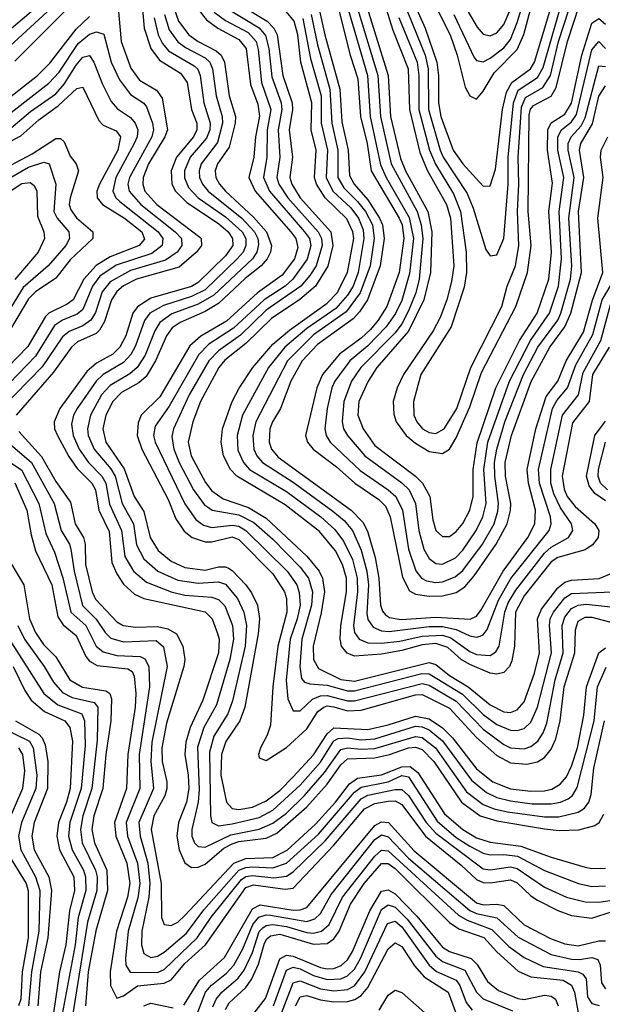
# Model space of a CAD drawing. Header units: inches. Extents: x 501365 to 657855, y 482276 to 547543.
# Tile 424 of 656: x 564884 to 566601, y 523135 to 526035. Entities that reach past the tile are written whole.
import ezdxf

# ---------------------------------------------------------------- set-up
doc = ezdxf.new("R2010")
doc.units = ezdxf.units.IN
doc.header["$MEASUREMENT"] = 0
doc.layers.add('A5562', color=7, linetype='Continuous')

msp = doc.modelspace()

# ---------------------------------------------------------------- linework, layer by layer
at = {"layer": 'A5562', "color": 5}
for points, elevation in [([(565983.4, 526223.4), (566079, 526010), (566112.7, 525910), (566117.7, 525870), (566118.2, 525790), (566124.9, 525750), (566161.2, 525650), (566189.3, 525610), (566250, 525544.6), (566270, 525545.7), (566286, 525594), (566307, 525770), (566318.8, 525821.2), (566334.2, 525850), (566389, 525890), (566400.5, 525910), (566460.9, 526110)], 3380), ([(565978.1, 526178.1), (566079.1, 525930), (566087.3, 525890), (566088.7, 525770), (566122.8, 525650), (566131.5, 525630), (566202.5, 525522.5), (566220, 525480), (566257.6, 525357.6), (566270, 525339.3), (566290, 525342.5), (566310.7, 525390), (566322.8, 525550), (566323.3, 525630), (566338.5, 525790), (566353.2, 525826.8), (566410, 525864.9), (566426.3, 525893.7), (566493.7, 526130)], 3360), ([(565860.8, 526130), (565939.4, 525870), (565946.7, 525750), (565978.5, 525610), (566055.3, 525470), (566067, 525430), (566071.7, 525390), (566060.9, 525270), (566051.2, 525230), (566030, 525176.7), (566010, 525139.1), (565990, 525112.8), (565888.8, 525010), (565861.8, 524970), (565839.3, 524910), (565833.8, 524850), (565838.3, 524830), (565849.4, 524810), (565900.6, 524750), (566010, 524670.8), (566031.1, 524650), (566050.3, 524610), (566059.7, 524530), (566075.1, 524475.1), (566090, 524447.9), (566110, 524433.1), (566130, 524430.7), (566168.5, 524450), (566190, 524472.1), (566228.5, 524530), (566248.7, 524570), (566258.2, 524610), (566251.8, 524710), (566263.5, 524790), (566327, 524970), (566389.2, 525090), (566445.5, 525170), (566471.2, 525250), (566480.9, 525330), (566473.4, 525470), (566487, 525570), (566469.8, 525650), (566469.8, 525690), (566480.6, 525710), (566510, 525734), (566524.8, 525755.2), (566570, 525945.6), (566590, 525970.5), (566610, 525949.4)], 3260), ([(565888.8, 526130), (565970, 525870.1), (565976.7, 525750), (566006, 525626), (566020.3, 525590), (566086.2, 525470), (566098.1, 525410), (566094.6, 525290), (566074.7, 525210), (566030, 525117.6), (565936.3, 525010), (565910.3, 524970), (565883.5, 524910), (565880.4, 524870), (565895.7, 524830), (565930, 524780.4), (566050.3, 524690.3), (566070.6, 524670), (566092.9, 524630), (566101.2, 524561.2), (566110, 524530.2), (566130, 524512.2), (566150, 524512.5), (566170, 524526.9), (566190, 524551.1), (566210.7, 524590), (566220.3, 524630), (566220.3, 524710), (566232, 524788), (566287, 524950), (566356.7, 525090), (566409.2, 525170), (566443.3, 525270), (566450.7, 525350), (566443.1, 525470), (566453.6, 525553.6), (566439.3, 525650), (566439.7, 525710), (566449.5, 525730.5), (566490, 525756.5), (566510, 525789), (566540.2, 525930), (566570, 526024.7), (566590, 526038.6), (566610, 526021.5)], 3280), ([(565943.8, 526130), (565983.8, 526003.7), (566028.5, 525890), (566032.3, 525770), (566063.3, 525643.3), (566085.1, 525590), (566141.5, 525490), (566153.3, 525450), (566162.8, 525310), (566156.7, 525263.3), (566142.5, 525210), (566122.5, 525157.5), (566101.8, 525118.2), (566014.4, 524990), (565995.8, 524950), (565984.5, 524910), (565986.7, 524873.3), (565993.7, 524850), (566022.6, 524810), (566050, 524787.2), (566090, 524763.1), (566130, 524756.5), (566150, 524770.1), (566170, 524803.6), (566210, 524894.3), (566244.9, 524995.1), (566346.3, 525190), (566380.6, 525290), (566390.6, 525369.4), (566382.3, 525470), (566385.4, 525754.6), (566389.2, 525770.9), (566398.2, 525781.8), (566450, 525809.6), (566465, 525835), (566498.3, 525970), (566550, 526130.6)], 3320), ([(566081.9, 526130), (566152, 525990), (566172.8, 525930), (566196.2, 525836.2), (566210, 525810.1), (566230, 525800.9), (566250, 525824.2), (566281.8, 525878.2), (566350, 525946.7), (566369.2, 525990.8), (566412, 526150)], 3420), ([(564830, 525933.7), (565025.5, 526114.5)], 2940), ([(565242, 526110), (565251.1, 526010), (565270.3, 525950.3), (565295.5, 525915.5), (565357.4, 525877.4), (565377.6, 525850), (565390.4, 525770.4), (565405.7, 525730), (565406, 525710), (565396.5, 525690), (565345.7, 525630), (565330.4, 525590), (565332.4, 525550), (565343.2, 525530), (565376, 525496), (565470, 525434.2), (565498.6, 525410), (565511.4, 525390), (565511.8, 525370), (565490, 525338.7), (565410, 525260.3), (565390, 525249.2), (565270, 525214.1), (565230.9, 525189.1), (565217.7, 525170), (565196.6, 525103.4), (565179.2, 525070), (565158.6, 525050), (565110, 525023.4), (565081.7, 524998.3), (565002.4, 524890), (564985.1, 524850), (564986.9, 524830), (564995, 524810), (565028.4, 524748.4), (565053.2, 524713.2), (565096.6, 524670), (565107.1, 524650), (565116.6, 524590), (565147.6, 524527.6), (565155.7, 524435.7), (565170, 524402.5), (565190, 524372), (565222.4, 524342.4), (565250, 524330.3), (565430.6, 524290.6), (565451.3, 524270), (565467, 524227), (565471.4, 524210), (565470, 524169.9), (565423.9, 524030), (565386.3, 523950), (565373.6, 523906.4), (565370.9, 523870), (565380.8, 523810), (565382.2, 523770), (565375.1, 523730), (565351.9, 523670), (565346.8, 523630), (565353.3, 523590), (565370, 523551.5), (565390, 523537.2), (565410, 523538.2), (565430, 523547.5), (565485.9, 523594.1), (565510, 523607.6), (565530, 523614), (565610, 523624.1), (565641.3, 523638.7), (565730, 523715.9), (565790, 523782.7), (565830, 523840), (565850, 523857.2), (565930, 523860.2), (565973.5, 523870), (566030, 523890), (566050, 523891.8), (566070, 523884.9), (566104.6, 523850), (566186, 523730), (566241, 523690), (566290, 523674.6), (566430, 523651.5), (566473.1, 523646.9), (566531.8, 523648.2), (566578.9, 523661.1), (566591.1, 523670), (566605, 523695)], 2920), ([(565839.3, 526110), (565909, 525870), (565916.7, 525750), (565947.2, 525607.2), (565963.4, 525570), (566031.9, 525451.9), (566044.4, 525390), (566032.9, 525287.1), (566010, 525207.9), (565991, 525169), (565963.5, 525130), (565910, 525073.7), (565857, 525030), (565812.5, 524970), (565803.2, 524950), (565790.3, 524890), (565783.5, 524830), (565786.7, 524810), (565799, 524790), (565887.4, 524707.4), (565970, 524650.3), (565992.2, 524630), (566011.7, 524590), (566030, 524475.6), (566051.2, 524411.2), (566067.9, 524390), (566082.4, 524382.4), (566110, 524377.1), (566130, 524378.9), (566166.7, 524393.3), (566190, 524412.8), (566247.8, 524490), (566281.6, 524550), (566293.2, 524586.8), (566295.2, 524610), (566283.7, 524690), (566282.7, 524730), (566289.6, 524770), (566313.8, 524850), (566368.2, 524990), (566411, 525070), (566469.8, 525150), (566478.9, 525170), (566506.7, 525270), (566510.5, 525309.5), (566501.9, 525450), (566517.4, 525570), (566500.5, 525650), (566500.2, 525670), (566508.5, 525690), (566537.9, 525722.1), (566550, 525745.9), (566590, 525898.6), (566610, 525897.3)], 3240), ([(566000.7, 526040.7), (566054.8, 525910), (566059.7, 525870), (566060.4, 525770), (566091.3, 525650), (566108.9, 525608.9), (566162.1, 525522.1), (566182.8, 525470), (566199.8, 525350), (566200, 525290), (566193.4, 525246.6), (566155.1, 525130), (566066.1, 524990), (566044.4, 524910), (566045.1, 524870), (566054.1, 524850), (566071.2, 524830), (566090, 524818.5), (566110, 524815.6), (566134.4, 524830), (566171.8, 524890), (566212.9, 525010), (566304.8, 525190), (566320.5, 525250), (566344.5, 525310), (566355.1, 525370), (566350.9, 525470), (566354.9, 525550), (566352.3, 525630), (566362.7, 525777.3), (566374.7, 525805.3), (566425.3, 525834.7), (566447.9, 525870), (566471.7, 525970), (566516.7, 526110)], 3340), ([(566163.6, 526050), (566223.5, 525923.5), (566230, 525914.6), (566250, 525910.5), (566270, 525921.1), (566310, 525951.7), (566330, 525976.5), (566350, 526026.1), (566374.9, 526110)], 3440), ([(564833.2, 525986.8), (564930, 526069.4)], 2960), ([(564870, 525912.1), (565048.5, 526091.5)], 2920), ([(565173.7, 526070), (565183.2, 525970), (565211.5, 525891.5), (565237, 525857), (565287.3, 525827.3), (565303.4, 525803.4), (565319.7, 525710), (565312, 525690), (565263.4, 525610), (565248, 525570), (565246.6, 525550), (565253, 525530), (565287.7, 525490), (565414.6, 525394.6), (565419.1, 525390), (565419.6, 525370), (565405.1, 525350), (565353.8, 525306.2), (565228, 525270), (565190, 525250.9), (565170, 525233.7), (565154.4, 525210), (565134, 525146), (565119.4, 525120.6), (565108.8, 525110), (565054.2, 525085.8), (565036.3, 525070), (564983.8, 524996.2), (564873.7, 524870)], 2880), ([(565338.2, 526070), (565351.8, 526030), (565381.9, 525990), (565410, 525970), (565462.9, 525942.9), (565477.3, 525930), (565487.8, 525910), (565501, 525810), (565519.6, 525750), (565518.5, 525730), (565500.8, 525659.2), (565467, 525610), (565460.2, 525590), (565462.1, 525570), (565472.3, 525550), (565490.8, 525530), (565573.2, 525453.2), (565610.9, 525410), (565626, 525370), (565623.2, 525350), (565613.3, 525330), (565595.8, 525310), (565547.9, 525272.1), (565470, 525199.2), (565430, 525175), (565356.8, 525143.2), (565333.2, 525126.8), (565316.3, 525103.7), (565284.5, 525030), (565256.3, 524983.7), (565235.2, 524964.8), (565183.7, 524936.3), (565157.9, 524910), (565137.3, 524870), (565128.9, 524830), (565137.5, 524790), (565191.6, 524711.6), (565220.7, 524630), (565250, 524586.6), (565268.4, 524510), (565291.5, 524471.5), (565330, 524439.4), (565370, 524421.4), (565430, 524413.5), (565470, 524422.9), (565490, 524423.3), (565498.8, 524418.8), (565510, 524412.5), (565549.9, 524369.9), (565566.9, 524346.9), (565584.6, 524310), (565590.4, 524270.4), (565586.1, 524226.1), (565547.1, 524010), (565532.1, 523970), (565491.4, 523908.6), (565478.6, 523870), (565476.1, 523810), (565493, 523730), (565510, 523711.6), (565530, 523708.5), (565570, 523715.1), (565610, 523734), (565650, 523764.8), (565690, 523804.2), (565750.1, 523869.9), (565790, 523931.7), (565810, 523948.8), (565910, 523944.2), (565970, 523957.6), (566050, 523983.2), (566090, 523975.3), (566130, 523948.9), (566159.1, 523919.1), (566230, 523828), (566278.1, 523790), (566330, 523769.3), (566390, 523762), (566430, 523763.2), (566452, 523768), (566476.9, 523783.1), (566495.1, 523804.9), (566510, 523836.4), (566527.2, 523890), (566546.7, 523986.7), (566553.7, 524070), (566590.6, 524169.4), (566610, 524184.4)], 2980), ([(565407.9, 526067.9), (565434, 526034), (565467.6, 526010), (565530, 525976.6), (565551.6, 525950), (565564.3, 525844.3), (565585.6, 525785.6), (565590.4, 525750.4), (565578.7, 525690), (565574, 525630), (565559, 525570), (565577.8, 525530), (565683.3, 525410), (565697.1, 525390), (565703.4, 525363.4), (565693.9, 525330), (565657.7, 525282.3), (565584.2, 525230), (565493.3, 525146.7), (565417.6, 525102.4), (565385.5, 525074.5), (565296.6, 524923.4), (565241.6, 524870), (565232.6, 524847.4), (565230.3, 524810), (565243.7, 524770), (565321.1, 524621.1), (565344.3, 524564.3), (565368.5, 524528.5), (565392.1, 524510), (565430, 524497), (565450, 524496.7), (565510, 524511.1), (565530, 524503.8), (565630, 524402.5), (565664.3, 524350), (565669.8, 524329.8), (565670.8, 524290), (565644.2, 524190), (565630, 524070), (565622.7, 523957.3), (565613.1, 523926.9), (565593.1, 523890), (565587.5, 523870), (565590, 523860.4), (565610, 523853.2), (565670, 523890.9), (565730, 523946.1), (565762.7, 523997.3), (565779.6, 524010), (565790, 524013.3), (565809.6, 524010.4), (565850, 523999.5), (565890, 524000.8), (566050, 524046.3), (566070, 524047.6), (566150, 524006.8), (566230, 523920.6), (566290, 523867.2), (566330, 523845.8), (566378.4, 523841.6), (566410, 523848.8), (566430, 523861.8), (566450, 523886.5), (566463.6, 523916.4), (566476.6, 523970), (566488.7, 524070), (566519.9, 524170), (566521.9, 524238.1), (566530, 524262.9), (566550, 524275.3), (566570, 524275.3), (566670, 524248.8)], 3020), ([(565490, 526071), (565590, 526010.9), (565608.5, 525988.5), (565618.4, 525950), (565626.8, 525866.8), (565654.6, 525790), (565656.7, 525770), (565645.4, 525710), (565650.8, 525630), (565642, 525570), (565647.7, 525550), (565673.6, 525510), (565763.4, 525410), (565773.6, 525390), (565775.3, 525370), (565757.5, 525310), (565739.2, 525280.8), (565712.2, 525250), (565610, 525178.7), (565534.5, 525105.5), (565470, 525059.2), (565441.5, 525030), (565383.2, 524930), (565337.4, 524830), (565332.6, 524807.4), (565337.8, 524770), (565353.9, 524730), (565396.2, 524650), (565427, 524607), (565450.9, 524590), (565530, 524575.9), (565573.7, 524553.7), (565630, 524504.2), (565710, 524422.6), (565735.1, 524390), (565746.6, 524350), (565744.2, 524310), (565715.2, 524210), (565709.5, 524130), (565714.4, 524094.4), (565723.4, 524083.4), (565738.4, 524078.4), (565790, 524075), (565850, 524058.2), (565870, 524057.7), (566069.3, 524109.3), (566090, 524108.5), (566188.6, 524048.6), (566250, 523988.3), (566290, 523959), (566330, 523942.3), (566350, 523941), (566370, 523947.1), (566390, 523965.8), (566410, 524010.1), (566450.8, 524170), (566445.5, 524250), (566447.5, 524270), (566456.4, 524290), (566490, 524331.8), (566510, 524344.4), (566630.8, 524349.2)], 3060), ([(565536.2, 526076.2), (565612.9, 526030), (565633, 526010), (565642.4, 525990), (565659, 525870), (565686.9, 525790), (565688, 525770), (565678, 525710), (565687.9, 525630), (565679.9, 525570), (565685.4, 525550), (565710, 525510), (565801, 525410), (565806.3, 525370), (565791.6, 525308.4), (565755.4, 525250), (565709.8, 525210.2), (565625.6, 525154.4), (565550, 525080.5), (565488.5, 525031.5), (565471, 525010), (565417.1, 524910), (565393.6, 524850), (565380.5, 524790), (565389.4, 524750), (565431.2, 524671.2), (565450, 524646.6), (565483.9, 524623.9), (565557.8, 524597.8), (565610, 524566.6), (565730, 524454.9), (565766.3, 524410), (565776.5, 524390), (565782.2, 524350), (565772.3, 524287.7), (565749, 524190), (565749.9, 524149.9), (565764.1, 524124.1), (565830, 524091.8), (565870, 524086.3), (566090, 524141.1), (566110, 524135.1), (566150, 524103), (566205.7, 524070), (566270, 524016.9), (566310, 523996.5), (566330, 523994.2), (566350, 524001.8), (566370, 524025.1), (566401.2, 524110), (566415.1, 524170), (566409.4, 524270), (566421.2, 524298.8), (566470, 524361.3), (566490, 524378.2), (566510, 524384), (566591.3, 524388.7), (566633.5, 524406.5)], 3080), ([(565765.1, 526070), (565782.7, 525990), (565827.1, 525830), (565833.6, 525733.6), (565851.8, 525650), (565855.4, 525575.4), (565869.3, 525550), (565910, 525503.8), (565944.4, 525450), (565952.8, 525430), (565957.6, 525390), (565946.5, 525310), (565908.9, 525210), (565885.6, 525174.4), (565866.2, 525153.9), (565761.7, 525078.3), (565716, 525030), (565683, 524970), (565652.7, 524890), (565628.5, 524850), (565620.8, 524830), (565618.9, 524790), (565626.2, 524770), (565645.9, 524745.9), (565860.2, 524590), (565895.2, 524555.2), (565908.5, 524528.5), (565931, 524451), (565942.6, 524390), (565947.1, 524310), (565952.7, 524292.7), (565961.9, 524281.9), (565974, 524274), (566008.2, 524268.2), (566110, 524274.9), (566211.2, 524268.8), (566230, 524278), (566243.6, 524296.4), (566308.5, 524410), (566381.1, 524510), (566402, 524550), (566404.1, 524590), (566382.8, 524670), (566378.8, 524710), (566405.1, 524830), (566434.9, 524925.1), (566469.5, 524970.5), (566494, 525030), (566545.3, 525114.7), (566571.6, 525208.4), (566602.3, 525290), (566587.6, 525450), (566603.5, 525570), (566595.2, 525630), (566597.7, 525650), (566616.7, 525690)], 3180), ([(565817.5, 526090), (565858.1, 525930), (565880.5, 525860.5), (565887.8, 525750), (565907.4, 525670), (565919.4, 525590), (566002.4, 525450), (566010.6, 525430), (566016.1, 525390), (566002, 525290), (565965.3, 525190), (565940.6, 525150), (565917.4, 525122.6), (565890, 525096.5), (565826.6, 525050), (565776, 524990), (565759.6, 524950), (565725.6, 524810), (565732, 524790), (565749.1, 524770), (565817.7, 524717.7), (565871.3, 524670), (565941.7, 524621.7), (565961.4, 524601.4), (565975.8, 524570), (566012.3, 524392.3), (566032.6, 524352.6), (566050, 524342.4), (566090, 524336.3), (566130, 524337.7), (566170, 524347.2), (566196, 524364), (566223.3, 524396.7), (566288.2, 524490), (566320.5, 524550), (566330.6, 524589.4), (566331, 524610), (566315.5, 524690), (566314.8, 524730), (566332.7, 524810), (566390.9, 524969.1), (566445.7, 525070), (566490.4, 525130), (566508, 525170), (566539.6, 525290), (566530.8, 525470), (566546.5, 525570), (566533.3, 525650), (566537.6, 525670), (566571.9, 525728.1), (566590.3, 525809.7), (566610, 525840.1)], 3220), ([(566198.3, 526070), (566232.3, 526012.3), (566250, 525992.5), (566270, 525987.3), (566290, 525996.1), (566310, 526020.5), (566330, 526065.7)], 3460), ([(564797.9, 525762.1), (564936.7, 525870), (564972.9, 525907.1), (565050, 526007), (565090, 526043.9)], 2880), ([(565280, 526040), (565292.2, 525990), (565304.7, 525964.7), (565322.7, 525942.7), (565398.4, 525898.4), (565408.5, 525888.5), (565415.8, 525870), (565426.6, 525790), (565445, 525730), (565444, 525710), (565434.4, 525685.6), (565386.3, 525630), (565369.6, 525590), (565369.2, 525569.2), (565380.9, 525540.9), (565409.3, 525510), (565490, 525454.1), (565539.9, 525410), (565550, 525390), (565550.7, 525369.3), (565542.2, 525350), (565525, 525330), (565430, 525238.6), (565390, 525219.3), (565307.3, 525192.7), (565267.8, 525170), (565251.3, 525148.7), (565225.6, 525074.4), (565211.6, 525048.4), (565190, 525025.2), (565130.3, 524989.7), (565108.8, 524970), (565053.5, 524890), (565042.8, 524870), (565036.3, 524843.7), (565041.1, 524810), (565058.8, 524770), (565086.7, 524730), (565126.4, 524690), (565137.9, 524670), (565148.2, 524608.2), (565184.1, 524530), (565194, 524454), (565219.5, 524410), (565257.6, 524377.6), (565330, 524349.7), (565370, 524339.5), (565450, 524334.3), (565470, 524327.4), (565487.9, 524307.9), (565510.6, 524250.5), (565514.2, 524210), (565503.2, 524150), (565463.6, 524016.4), (565426.4, 523950), (565408.2, 523891.8), (565412.9, 523767.1), (565409.3, 523730), (565391.6, 523650), (565391, 523630), (565398.6, 523610), (565410, 523599.1), (565430, 523597.9), (565506, 523634), (565590, 523650.7), (565630, 523667.7), (565670, 523698.1), (565723, 523750), (565782.2, 523817.8), (565830, 523884.7), (565850, 523890.5), (565890, 523886), (565930, 523887.8), (566050, 523923.7), (566070, 523920.1), (566109.4, 523890), (566200.8, 523760.8), (566250, 523723.2), (566282.2, 523710), (566321.7, 523701.7), (566430, 523687), (566472.9, 523687.1), (566530, 523700.8), (566547.8, 523712.2), (566561, 523730), (566567.5, 523752.5), (566575.9, 523830), (566607, 523970)], 2940), ([(565310.4, 526050.4), (565324.8, 526004.8), (565349.4, 525969.4), (565372.4, 525952.4), (565430, 525922.8), (565443.8, 525910), (565452.5, 525890), (565462.7, 525810), (565480.8, 525750), (565481.8, 525730), (565466.9, 525673.1), (565418.7, 525610), (565412.8, 525590), (565413.8, 525570), (565422.6, 525550), (565439.5, 525530), (565538.5, 525450), (565576.2, 525410), (565585.8, 525390), (565587.6, 525372.4), (565582.4, 525350), (565569.6, 525330), (565456.4, 525223.6), (565410, 525196.9), (565332, 525168), (565297, 525143), (565281.7, 525118.3), (565253.5, 525046.5), (565230, 525010), (565208.2, 524991.8), (565150, 524957.6), (565124.5, 524930), (565092.1, 524870), (565083.2, 524830), (565085.8, 524810), (565103.3, 524770), (565152.1, 524712.1), (565165.4, 524690), (565186.2, 524610), (565219.4, 524550), (565228, 524488), (565250, 524446.4), (565290.7, 524410.7), (565350, 524383.9), (565410, 524374.9), (565470, 524379.3), (565490, 524372.3), (565525.9, 524330), (565544.4, 524290), (565551.9, 524250), (565548.1, 524190), (565511.2, 524028.8), (565497.2, 523990), (565455.9, 523924.1), (565442.9, 523877.1), (565446.1, 523690), (565450.1, 523670.1), (565470, 523660.3), (565510, 523665.8), (565590, 523684.4), (565630, 523706.1), (565710, 523779.9), (565770, 523848), (565809.7, 523910.3), (565822.5, 523917.5), (565850, 523919.4), (565890, 523914), (565930, 523916.9), (566050, 523954), (566070, 523952.3), (566090, 523943), (566130, 523910.6), (566214.8, 523794.8), (566259, 523759), (566290, 523744), (566330, 523733.9), (566394.4, 523725.6), (566450, 523724.7), (566477, 523730), (566499.7, 523740.3), (566512.5, 523750), (566526.9, 523773.2), (566577.1, 523970), (566586.2, 524070), (566612.1, 524127.9)], 2960), ([(565457.1, 526057.1), (565490, 526032.2), (565556.7, 525996.7), (565580.2, 525970), (565586.6, 525946.6), (565596.6, 525850), (565623.5, 525770), (565613.4, 525710), (565612, 525630), (565602.1, 525570), (565619.8, 525530), (565723.6, 525410), (565737.7, 525390), (565742.2, 525370), (565731.1, 525328.9), (565689, 525270), (565665.9, 525250), (565604.2, 525210), (565513.9, 525126.1), (565441.4, 525078.6), (565411.3, 525048.7), (565323.9, 524896.1), (565282.9, 524837.1), (565278.6, 524810), (565283.2, 524790), (565370, 524609.1), (565402.7, 524562.7), (565425.8, 524545.8), (565450, 524538.9), (565510, 524546.2), (565530, 524542.5), (565550, 524530.6), (565672.5, 524410), (565700.6, 524370), (565707.5, 524347.5), (565710, 524310), (565701.8, 524270), (565680.8, 524210), (565668.9, 524088.9), (565674.1, 524034.1), (565690, 523999.4), (565710, 523999.1), (565746.5, 524033.5), (565770, 524043.7), (565790, 524044.5), (565850, 524028.4), (565870, 524028.1), (566070, 524079.5), (566090, 524074.8), (566170, 524027.5), (566250, 523944.8), (566310, 523899.4), (566330, 523889.8), (566370, 523887.1), (566390, 523893.8), (566410.5, 523909.5), (566426.2, 523933.8), (566437.3, 523962.7), (566461.5, 524090), (566485.8, 524170), (566482.5, 524250), (566490, 524275.2), (566510, 524300), (566530, 524310.6), (566552.9, 524312.9), (566670, 524300.1)], 3040), ([(566620.8, 525070), (566571.6, 524990), (566561.5, 524910), (566512.7, 524847.3), (566482.2, 524690), (566488, 524652), (566497.6, 524630), (566520.5, 524600.5), (566579, 524550), (566590.9, 524530), (566588.1, 524510), (566572.2, 524487.8), (566550, 524472.9), (566470, 524450.6), (566450, 524437.5), (566370, 524337.3), (566344.9, 524290), (566342.4, 524190), (566334, 524146), (566326.9, 524130), (566310, 524112.2), (566290, 524107), (566269.9, 524110.1), (566210, 524135.3), (566185, 524150), (566145.2, 524185.2), (566110, 524197.5), (566070, 524193.8), (566010, 524176.5), (565950, 524165.9), (565870, 524160.4), (565849.1, 524169.1), (565832.5, 524190), (565827.8, 524210), (565830.2, 524250.2), (565847.2, 524350), (565846.7, 524390), (565834.9, 524430), (565814, 524470), (565767, 524527), (565666.1, 524606.1), (565523.3, 524690), (565505.1, 524710), (565484.7, 524750), (565477.5, 524790), (565481.9, 524830), (565510, 524910), (565530.4, 524949.6), (565571.2, 525010), (565630, 525078.7), (565679.3, 525120.7), (565790, 525199.9), (565818.9, 525230), (565849.8, 525290.2), (565868.1, 525390), (565865.9, 525410), (565848.3, 525448.4), (565783.8, 525510), (565758, 525550), (565752.3, 525570), (565757.7, 525650), (565742.9, 525710), (565745.2, 525790), (565712.5, 525910), (565703.7, 525990), (565692.2, 526030), (565670, 526057.4)], 3120), ([(565718.3, 526038.3), (565740.7, 525920.7), (565771.9, 525810), (565772.2, 525730), (565790.5, 525650), (565787.4, 525570), (565806.2, 525530), (565860.1, 525480.1), (565882.2, 525450), (565895.6, 525415.6), (565898.1, 525390), (565880.9, 525290), (565866.1, 525250), (565850, 525223.2), (565815.6, 525184.4), (565730, 525125), (565665.4, 525070), (565617.1, 525010), (565540.4, 524870), (565524.9, 524810), (565526.9, 524766.9), (565543, 524730), (565561.4, 524710), (565670, 524645.3), (565770.9, 524570), (565812.8, 524532.8), (565838.3, 524498.3), (565864.5, 524444.5), (565878.5, 524390), (565879.3, 524350), (565867.5, 524250), (565870.4, 524230), (565884.5, 524210), (565910, 524199.8), (565950, 524198), (566004.4, 524204.4), (566070, 524219.3), (566130, 524221.5), (566154, 524214), (566210, 524173.8), (566230, 524165), (566270, 524162), (566287.1, 524172.9), (566296.8, 524190), (566313.6, 524290), (566323.3, 524316.7), (566345.7, 524354.3), (566430, 524463.9), (566450, 524480.7), (566501.1, 524510), (566513.8, 524530), (566510.3, 524550), (566477.5, 524597.4), (566458, 524638), (566448.5, 524670), (566448.9, 524710), (566482.9, 524870), (566530.5, 524929.5), (566544.2, 524995.8), (566596.6, 525090), (566625.2, 525194.8)], 3140), ([(565743.1, 526050), (565761.1, 525961.1), (565797.3, 525830), (565803.7, 525730), (565821.4, 525650), (565821.7, 525570), (565839.1, 525539.1), (565879.6, 525499.6), (565902.7, 525470), (565923, 525430), (565928.2, 525390), (565916.4, 525310), (565887.6, 525230), (565845.5, 525174.5), (565750, 525106.8), (565673.3, 525030), (565579.8, 524850), (565571.2, 524810), (565573.5, 524770), (565582.2, 524750), (565599.3, 524730), (565690, 524672.7), (565806.7, 524586.7), (565839.6, 524559.6), (565864.3, 524530), (565890, 524472.7), (565907.1, 524410), (565911.8, 524370), (565907.2, 524287.2), (565910, 524268.3), (565925.6, 524245.6), (565950, 524234.9), (565972.7, 524232.7), (566090, 524247.3), (566130, 524247.7), (566170, 524238.6), (566210, 524219.8), (566230, 524215.9), (566240.9, 524219.1), (566250, 524223), (566261.8, 524238.2), (566294.7, 524325.3), (566331.6, 524388.4), (566443.9, 524530), (566450.4, 524549.6), (566448.2, 524570), (566415.6, 524670), (566412.5, 524710), (566453.6, 524890), (566466.8, 524913.2), (566498.4, 524950), (566522.2, 525017.8), (566572.7, 525107.3), (566600.6, 525210), (566636.1, 525270)], 3160), ([(564813.2, 525726.8), (564970, 525847.8), (564999.8, 525880.2), (565055.9, 525964.1), (565090, 525992.2), (565110, 525999.4), (565131.6, 525991.6), (565153.6, 525910), (565177.9, 525857.9), (565210, 525814.2), (565249.2, 525789.2), (565258, 525778), (565274.9, 525730), (565278.1, 525710), (565273, 525690), (565207.2, 525570), (565202.7, 525550), (565206, 525530), (565240.4, 525490), (565342.1, 525410), (565360.3, 525390), (565362.1, 525370), (565347.9, 525350), (565313.9, 525326.1), (565210, 525296.2), (565150, 525262.5), (565127.2, 525232.8), (565107.4, 525172.6), (565093.8, 525150), (565070, 525133.3), (565030, 525116.8), (565010, 525101), (564950, 525012.7), (564830.1, 524890)], 2860), ([(564852.3, 525710), (564915.4, 525764.6), (564990, 525816.6), (565015.4, 525844.6), (565050, 525901), (565070, 525924), (565089.5, 525929.5), (565102.3, 525910), (565126.5, 525846.5), (565153.6, 525793.6), (565172.4, 525772.4), (565210, 525747.1), (565224, 525730), (565231.6, 525710), (565230, 525690), (565221.4, 525670), (565167.1, 525570), (565157.9, 525530), (565167.6, 525510), (565179.1, 525499.1), (565291.9, 525410), (565305.3, 525390), (565303.9, 525370), (565273.5, 525346.5), (565168.3, 525311.7), (565120.5, 525279.5), (565098.4, 525250), (565070, 525181.6), (565053, 525167), (565010, 525150), (564986.3, 525133.7), (564930, 525043.5), (564800.8, 524910)], 2840), ([(564808.5, 525651.5), (564886.9, 525693.1), (564940.2, 525739.8), (564998.4, 525781.6), (565051.8, 525831.8), (565070, 525835.8), (565117.5, 525737.5), (565130, 525724.4), (565167.8, 525707.8), (565180.5, 525690), (565172.6, 525650), (565118.8, 525550), (565111.6, 525530), (565112.6, 525510), (565127.6, 525490), (565192.4, 525450), (565243.8, 525410), (565251.6, 525388.4), (565236.3, 525370), (565150, 525336.6), (565109.1, 525310.9), (565073, 525270), (565041.2, 525210), (565023.5, 525196.5), (564970, 525170.8), (564959.7, 525160.3), (564907.7, 525072.3), (564848.6, 525011.4)], 2820), ([(564825.8, 525590), (564920.8, 525639.2), (564990, 525685.1), (565004.4, 525684.4), (565015.2, 525675.2), (565032.6, 525632.6), (565050.1, 525610), (565056.8, 525590), (565033, 525510), (565030, 525490), (565034.2, 525474.2), (565051.4, 525451.4), (565099.3, 525410), (565099.3, 525390), (565032.8, 525327.2), (564990, 525273.6), (564930, 525233.3), (564910, 525212.9), (564857.2, 525122.8)], 2780), ([(564830, 525554), (564910, 525600.1), (564954.8, 525614.8), (564970.9, 525610), (564990.7, 525550), (564984.3, 525470), (564994.5, 525450), (565028.4, 525410), (565030.4, 525390), (565019.4, 525370), (564968, 525310), (564894.2, 525245.8), (564833.6, 525146.4)], 2760), ([(564790, 525487.7), (564890, 525551.8), (564914.8, 525554.8), (564926.4, 525546.4), (564934.4, 525530), (564936, 525456), (564954.9, 525410), (564956.9, 525390), (564938.5, 525350), (564870, 525269.6)], 2740), ([(566610, 524617.1), (566578.7, 524638.7), (566561.6, 524661.6), (566554.4, 524690), (566578.9, 524810), (566610, 524852.4)], 3080), ([(564881.4, 524821.4), (564948, 524748), (564990, 524674.6), (565033.9, 524613.9), (565047.6, 524550), (565072.3, 524510), (565077, 524490), (565077.7, 524430), (565097.8, 524350), (565107.5, 524327.5), (565170, 524261.6), (565189, 524250), (565225.8, 524245.8), (565290, 524247.6), (565320.3, 524240.3), (565345.8, 524225.8), (565364.2, 524190), (565370, 524150), (565367.3, 524130), (565316.9, 523963.1), (565303.1, 523890), (565303.6, 523850), (565317.7, 523790), (565317.6, 523770), (565311.4, 523748.6), (565278.7, 523690), (565271.5, 523650), (565300.8, 523490), (565302.2, 523390), (565310, 523370.2), (565330, 523366.6), (565350, 523376.9), (565370, 523395.8), (565514.7, 523550), (565550, 523564.1), (565630, 523567.3), (565671.8, 523588.2), (565755.1, 523664.9), (565814.7, 523730), (565856, 523784), (565879, 523801), (565950, 523810.6), (566010, 523834), (566034.8, 523834.8), (566057.4, 523817.4), (566135.4, 523695.4), (566189.2, 523649.2), (566230, 523625), (566270, 523612.7), (566360.5, 523600.5), (566450, 523567.7), (566550, 523538.9), (566570, 523534.5), (566610, 523535.3)], 2880), ([(564849.4, 524790), (564919.1, 524730), (564985.5, 524610), (565005.7, 524530), (565030.4, 524490.4), (565034.8, 524474.8), (565044.3, 524410), (565069, 524309), (565109.5, 524269.5), (565135.4, 524230), (565152.8, 524212.8), (565190, 524202.5), (565285.9, 524205.9), (565307.6, 524187.6), (565318.9, 524130), (565273.2, 523906.8), (565270.2, 523850), (565277.7, 523770), (565234.9, 523670), (565238.6, 523630), (565261.5, 523550), (565267, 523490), (565264.7, 523450), (565244.2, 523350), (565242.8, 523310), (565250, 523284.8), (565270, 523272.9), (565290, 523276.1), (565310, 523288.4), (565375.5, 523344.5), (565426.6, 523413.4), (565530, 523530), (565550, 523537.9), (565570, 523539.3), (565630, 523536.9), (565670, 523550.2), (565764.3, 523635.7), (565870, 523759.2), (565890, 523773.9), (565970, 523789.6), (566010, 523808.9), (566030, 523805), (566114.5, 523674.5), (566170, 523626.4), (566210, 523600.6), (566250, 523579.6), (566270, 523574.7), (566310, 523576.2), (566350.8, 523570.8), (566430, 523528.6), (566530.2, 523490), (566570, 523481.5), (566610, 523484)], 2860), ([(566615.6, 524650), (566595.6, 524670), (566588.9, 524690), (566589.6, 524710), (566609.6, 524790)], 3060), ([(564795.6, 524770), (564889.3, 524709.3), (564940.1, 524610), (564961.1, 524521.1), (564986.6, 524466.6), (565011.1, 524391.1), (565034.8, 524290), (565078.6, 524250), (565109, 524190), (565130, 524172.8), (565170, 524162.5), (565239.1, 524159.1), (565252.5, 524152.5), (565264.8, 524130), (565266, 524070), (565236.4, 523870), (565237.4, 523770), (565198, 523670), (565201.7, 523630), (565231, 523550), (565237.4, 523490), (565232, 523448), (565203.4, 523350), (565195.3, 523270), (565196.7, 523250), (565209.6, 523229.6), (565290, 523228.6), (565310, 523237.6), (565406.9, 523330), (565448.3, 523391.7), (565537.5, 523502.5), (565550, 523510.7), (565570, 523514), (565632.5, 523507.5), (565670, 523512), (565690, 523525.2), (565783.8, 523616.2), (565890, 523740.1), (565910, 523750.6), (565990, 523767.8), (566010, 523767.5), (566029.3, 523749.3), (566081.7, 523670), (566110, 523639.1), (566250, 523533.5), (566270, 523530.7), (566330, 523539.5), (566350, 523534.5), (566430, 523479.8), (566495.1, 523450), (566550, 523436.5), (566590, 523435.8), (566689.7, 523450)], 2840), ([(564870, 524670.4), (564905.2, 524590), (564917.3, 524517.3), (564930.8, 524470), (564978.4, 524370), (564996.1, 524276.1), (565012.4, 524252.4), (565050, 524220.8), (565078.7, 524158.7), (565090, 524145.4), (565112.5, 524132.5), (565202.4, 524122.4), (565215, 524115), (565221.2, 524101.2), (565225.7, 524050), (565223.8, 524010), (565202.2, 523870), (565198.4, 523770), (565163.2, 523670), (565166.9, 523630), (565199.9, 523550), (565208, 523490), (565201.1, 523450), (565169.1, 523350), (565150.3, 523230), (565151.3, 523190), (565170, 523153.2), (565190, 523159.5), (565231.1, 523188.9), (565310, 523196.7), (565330, 523207.2), (565370, 523255.2), (565431.8, 523310), (565550, 523478.5), (565573.1, 523486.8), (565666.5, 523473.5), (565690, 523476.9), (565810, 523603.2), (565899.6, 523710), (565930, 523725.9), (565970, 523733), (565990, 523733.7), (566010, 523723.5), (566079.3, 523630), (566184.7, 523544.7), (566230, 523501.9), (566250, 523493), (566270, 523492.2), (566330, 523501.2), (566350, 523492.8), (566390, 523454.3), (566410, 523441.6), (566470, 523411), (566510, 523396.6), (566570, 523388.1), (566630, 523408.1)], 2820), ([(564836.5, 524470), (564895.8, 524370), (564912.9, 524270), (564930, 524229.7), (564954, 524194), (564990, 524158.3), (565031.7, 524090), (565068.7, 524068.7), (565137.6, 524057.6), (565149.8, 524049.8), (565154.2, 524034.2), (565152.9, 523970), (565137.5, 523870), (565129.2, 523770), (565101.9, 523690), (565096.9, 523650), (565104.4, 523610), (565140.9, 523530), (565142.5, 523470), (565108.5, 523351.5), (565085.9, 523230), (565077.8, 523130)], 2780), ([(564878.2, 524250), (564898.2, 524210), (564956.3, 524130), (564983.6, 524083.6), (565010, 524053.1), (565038.3, 524038.3), (565103.5, 524023.5), (565114.2, 524010), (565112.6, 523912.6), (565096.8, 523770), (565069.9, 523690), (565062.7, 523650), (565067.9, 523610), (565107.2, 523530), (565111.7, 523510), (565110.7, 523470), (565083.3, 523376.7), (565039.1, 523100.9)], 2760), ([(564852.4, 524210), (564955.3, 524050), (564996.4, 524016.4), (565066.9, 523990), (565075.1, 523970), (565076.9, 523896.9), (565064.8, 523770), (565031.9, 523670), (565028.1, 523630), (565038.8, 523590), (565072, 523530), (565078, 523510), (565078.5, 523470), (565055.7, 523390), (565047, 523310), (565005.8, 523090)], 2740), ([(564864.8, 524130), (564898.9, 524058.9), (564917.6, 524030), (564956.7, 523996.7), (565016.4, 523970), (565031.2, 523950), (565039, 523910), (565032.3, 523770), (565021.9, 523730), (564997.9, 523670), (564993.2, 523630), (565001.6, 523590), (565043.1, 523510), (565045.1, 523470), (565030.3, 523409.7), (565019.7, 523310), (565001, 523230), (564983.9, 523110)], 2720), ([(564788.6, 523970), (564913, 523910), (564923.6, 523890), (564934.8, 523810), (564931.5, 523770), (564888.9, 523670), (564880.8, 523630), (564887, 523590), (564930.6, 523510), (564943.4, 523470), (564940, 523350), (564918.3, 523230), (564910.2, 523130)], 2660), ([(564871.3, 523970), (564939.9, 523930), (564950, 523919.4), (564959.1, 523899.1), (564967, 523850), (564965.6, 523770), (564926.9, 523670), (564920, 523630), (564926.5, 523590), (564969.6, 523510), (564977.9, 523470), (564967.1, 523330), (564945.4, 523230), (564937.6, 523130)], 2680), ([(564880.1, 523890), (564891.7, 523870), (564897.6, 523822.4), (564892.3, 523770), (564849.4, 523670)], 2640), ([(565368, 523132), (565413.9, 523206.1), (565487.2, 523272.8), (565570, 523416), (565592.8, 523427.2), (565690, 523412.1), (565710, 523412.5), (565730, 523419.8), (565930, 523661.7), (565950, 523671.9), (565971.1, 523670), (566046.5, 523586.5), (566230, 523433.2), (566250, 523427.8), (566290, 523430), (566310, 523425.8), (566370, 523369.1), (566448.1, 523328.1), (566490, 523312.5), (566530, 523306.9), (566590, 523321.6), (566610, 523322)], 2780), ([(565408.4, 523111.6), (565430.9, 523170), (565448.6, 523191.4), (565493.3, 523226.7), (565514.8, 523250), (565541.5, 523298.5), (565570.5, 523369.5), (565588.4, 523391.6), (565610, 523398.2), (565622.8, 523397.2), (565730, 523378.9), (565753.9, 523386.1), (565770, 523402), (565802.1, 523457.9), (565930, 523620.2), (565950, 523633.9), (565970, 523627.8), (566030, 523565.4), (566210, 523410.7), (566230, 523401.8), (566290, 523389.1), (566352.3, 523332.3), (566450, 523281.4), (566510, 523267.7), (566533.3, 523266.7), (566570, 523273), (566587.1, 523267.1), (566594.8, 523250), (566598.2, 523198.2), (566610, 523180.6)], 2760), ([(564854, 523570), (564902.5, 523490), (564909, 523469), (564909.3, 523330), (564891.6, 523230), (564887.3, 523150), (564880.7, 523130)], 2640), ([(565453.1, 523126.9), (565462.7, 523150), (565479.4, 523170), (565528, 523212), (565544.9, 523235.1), (565570, 523287.2), (565590, 523348.7), (565600.2, 523359.8), (565610, 523367.2), (565630, 523369.6), (565670, 523363.4), (565730, 523346), (565750, 523344.4), (565773.3, 523350), (565795.6, 523370), (565835.4, 523450), (565930, 523571), (565950, 523589.1), (565970, 523586.3), (566176.8, 523396.8), (566202.1, 523382.1), (566275.1, 523355.1), (566324.8, 523304.8), (566370, 523272.2), (566426.4, 523246.4), (566530, 523230), (566543.6, 523223.6), (566553, 523210), (566557, 523157), (566570, 523137.3), (566591.4, 523131.4)], 2740), ([(565490, 523119.8), (565501.2, 523138.7), (565550, 523184.2), (565567.8, 523210), (565587.2, 523252.8), (565605.5, 523314.5), (565612.1, 523327.9), (565623.3, 523336.7), (565650, 523340.8), (565750, 523311.5), (565790, 523313.4), (565810, 523327.6), (565825.1, 523350), (565858.9, 523430), (565898.6, 523490), (565950, 523549.4), (565970, 523549.6), (565990, 523535.1), (566150, 523375.7), (566177.4, 523357.4), (566251.6, 523331.6), (566290, 523289.1), (566352.6, 523232.6), (566390, 523216), (566485.6, 523205.6), (566510, 523191.5), (566518.6, 523170), (566529.2, 523109.2)], 2720), ([(565560, 523090), (565607.8, 523152.2), (565650, 523268.7), (565670, 523279.1), (565690, 523276.1), (565770, 523243.5), (565790, 523239.5), (565810, 523240.5), (565831.2, 523248.8), (565850, 523265.5), (565864.7, 523290), (565916, 523410), (565950, 523467.9), (565970, 523471.9), (565990, 523460.2), (566054.2, 523394.2), (566130, 523303.2), (566150, 523290.4), (566214.5, 523270), (566231.8, 523251.8), (566262.1, 523202.1), (566295, 523175), (566351.4, 523151.4), (566370, 523149.2), (566430, 523161.3), (566450, 523158.9), (566462.7, 523150), (566470.8, 523130)], 2680), ([(565631.8, 523130), (565670, 523235.5), (565690, 523244), (565710, 523239.4), (565750, 523219.9), (565790, 523207.4), (565830, 523209.5), (565850, 523218.4), (565870, 523238.5), (565888, 523270), (565950, 523414.2), (565970, 523428.1), (565990, 523420.8), (566025.3, 523385.3), (566110, 523276.6), (566130, 523261.2), (566195.3, 523235.3), (566230, 523170.1), (566250, 523150.9), (566335.6, 523115.6)], 2660), ([(565640.7, 523070), (565690, 523197.8), (565710, 523204.1), (565770, 523180.6), (565810, 523174.5), (565850, 523178.7), (565870, 523188.8), (565901, 523230), (565967.2, 523372.8), (565990, 523379.2), (566010, 523363), (566090, 523249.8), (566111.6, 523231.6), (566170, 523206.1), (566180.6, 523190), (566199.6, 523139.6), (566217, 523117)], 2640), ([(565696.5, 523130), (565710, 523156.4), (565730, 523160.7), (565770, 523147.9), (565810, 523141.9), (565850, 523143.1), (565871, 523149), (565890, 523161.1), (565910, 523184.4), (565970, 523297.9), (565990, 523315.9), (566010, 523305.3), (566047.7, 523247.7), (566075.3, 523215.3), (566146.3, 523170), (566170, 523106.3)], 2620), ([(565943, 523117), (565970, 523161.8), (565990, 523175.9), (566010, 523169.1), (566077.6, 523110)], 2580), ([(565250, 523130), (565270, 523137.8), (565335.7, 523124.3)], 2780)]:
    msp.add_lwpolyline(points, dxfattribs=dict(at, elevation=elevation))

doc.saveas('drawing.dxf')
